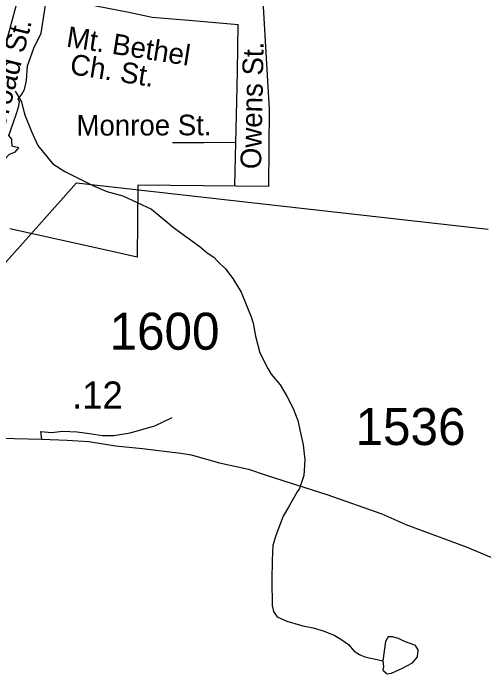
# Model space of a CAD drawing. Extents: x 1950930 to 2061844, y 904556 to 1017002.
# Drawn here: x 2007904 to 2010068, y 961203 to 964240 of the extents above; entities that cross this region are included whole.
import ezdxf

# ---------------------------------------------------------------- set-up
doc = ezdxf.new("R2010")
doc.units = 0
for name, color, linetype in [('Exist Boundary Political City Limit New', 7, 'Continuous'), ('Exist Hydrographic Creek Single Shore', 7, 'Continuous'), ('Exist Hydrographic Misc Water Feature', 7, 'Continuous'), ('Exist Road Non-System Type 51', 7, 'Continuous'), ('Exist Road Non-System Type 51 Label', 7, 'Continuous'), ('Exist Road Primary US Structure Standard Bridge CELL', 7, 'Continuous'), ('Exist Road Secondary Structure Pipe Number Label', 7, 'Continuous'), ('Exist Road Secondary Type 51 Attributed', 7, 'Continuous'), ('Exist Road Secondary Type 51 Number Label', 7, 'Continuous'), ('Map Preparation Boundary City Limit Buffer Line', 7, 'Continuous')]:
    doc.layers.add(name, color=color, linetype=linetype)

msp = doc.modelspace()

# ---------------------------------------------------------------- linework, layer by layer
at = {"layer": 'Exist Boundary Political City Limit New'}
msp.add_lwpolyline([(2009041.5, 964479.2), (2009081.8, 963799.9), (2009078, 963443.2), (2008478, 963449.5), (2008474.5, 963119.5), (2008331.9, 963151), (2007888.8, 963248.9)], dxfattribs=at)
at = {"layer": 'Exist Hydrographic Creek Single Shore'}
for points in [[(2007956.1, 963890.2), (2007966.3, 963930.9), (2007970.9, 963998.4), (2007999.6, 964079.8), (2008033.4, 964148.2), (2008049.9, 964257), (2008055.8, 964304.8), (2008077.6, 964358.8), (2008115.6, 964432.9), (2008157.7, 964548.8), (2008177.6, 964604.9), (2008193.6, 964664.9), (2008209.5, 964752.9), (2008219.5, 964824.9), (2008237.4, 964909.2), (2008243.5, 964936.9), (2008248.4, 964966.2)], [(2007766.5, 963310.5), (2007784.4, 963336.7), (2007796.3, 963370.6), (2007812.3, 963414.6), (2007822.2, 963450.8), (2007857.7, 963547.1), (2007871.5, 963577.6), (2007887.2, 963592.4), (2007915, 963603.5), (2007922.4, 963613.7), (2007930.7, 963621.1), (2007910.4, 963626.6), (2007900.2, 963629.4), (2007897.4, 963651.6), (2007897.4, 963661.8), (2007884.5, 963677.5), (2007904.8, 963734.8), (2007920.5, 963783.9), (2007930.7, 963814.4), (2007932.6, 963834.7), (2007927.9, 963844.9), (2007944.1, 963868.9), (2007956.1, 963890.2)]]:
    msp.add_lwpolyline(points, dxfattribs=at)
at = {"layer": 'Exist Hydrographic Misc Water Feature'}
for points in [[(2007914.2, 963882.7), (2007942, 963832.6), (2007956, 963776.9), (2007988.1, 963696.8), (2008018.3, 963632.8), (2008044.2, 963600.8), (2008086.1, 963548.7), (2008142.1, 963512.8), (2008206.5, 963480.9), (2008270.5, 963449.1), (2008334.2, 963420.8), (2008408.3, 963400.9), (2008540.6, 963339.1), (2008594.5, 963295), (2008640.6, 963255.3), (2008702.7, 963211.4), (2008764.4, 963167.1), (2008796.7, 963139.2), (2008826.4, 963119.2), (2008844.7, 963099.1), (2008880.5, 963065.2), (2008914.7, 963021.2), (2008952.7, 962957.4), (2008998.6, 962845.2), (2009006.9, 962815.5), (2009018.8, 962755.5), (2009038.8, 962679.3), (2009074.8, 962607.3), (2009091, 962581.4), (2009130.9, 962531.4), (2009163, 962479.5), (2009191.1, 962423.4), (2009213.2, 962367.5), (2009225.2, 962311.5), (2009237.1, 962255.5), (2009245.2, 962187.3), (2009241.1, 962115.6), (2009221.2, 962055.6), (2009209.4, 962039.4), (2009169.2, 961969.4), (2009145.3, 961927.5), (2009111.4, 961839.3), (2009097.3, 961793.3), (2009095.5, 961725.4), (2009093.6, 961633.2), (2009095.5, 961517.3), (2009101.5, 961489.3), (2009117.7, 961465.4), (2009161.6, 961445.4), (2009235.7, 961423.5), (2009283.7, 961415.3), (2009333.6, 961399.5), (2009383.7, 961379.4), (2009415.8, 961359.4), (2009445.9, 961337.5), (2009471.8, 961307.4), (2009495.8, 961291.5), (2009515.6, 961283.5), (2009539.8, 961277.4), (2009564, 961271.7), (2009603.8, 961263.6)], [(2009603.8, 961263.6), (2009605.9, 961235.7), (2009603.9, 961219.7), (2009623.9, 961203.5), (2009644, 961205.7), (2009693.7, 961229.6), (2009739.8, 961253.6), (2009763.7, 961281.7), (2009765.7, 961313.8), (2009753.6, 961333.7), (2009699.9, 961353.5), (2009675.8, 961365.5), (2009647.8, 961373.7), (2009627.8, 961373.7), (2009615.8, 961351.7), (2009603.8, 961263.6)]]:
    msp.add_lwpolyline(points, dxfattribs=at)
at = {"layer": 'Exist Road Non-System Type 51'}
msp.add_line((2008923.5, 963446.8), (2008927.8, 963645.4), dxfattribs=at)
for points in [[(2007631.9, 963691.5), (2007653.2, 963727.2), (2007674.1, 963739.5), (2007699, 963751.6), (2007729.2, 963772.2), (2007760.2, 963801.3), (2007773.5, 963819.5), (2007785.1, 963845), (2007807.5, 963899.6), (2007820.2, 963948.1), (2007829.5, 963976.7), (2007878.9, 964125.9), (2007919.6, 964281.1), (2007940.8, 964345.6)], [(2007940.8, 964345.6), (2008118.1, 964312.4), (2008286.2, 964274.9), (2008436.4, 964244.8), (2008542.8, 964222.7), (2008729.6, 964207.5), (2008937.9, 964189)], [(2008927.8, 963645.4), (2008933.2, 963834.3), (2008935.9, 963973.3), (2008937.9, 964189)], [(2008927.8, 963645.4), (2008781.9, 963645.2), (2008636.2, 963644.6)]]:
    msp.add_lwpolyline(points, dxfattribs=at)
at = {"layer": 'Exist Road Secondary Structure Pipe Number Label'}
msp.add_lwpolyline([(2007476.6, 962655.1), (2008195.1, 963461), (2010088.5, 963247.4)], dxfattribs=at)
at = {"layer": 'Exist Road Secondary Type 51 Attributed'}
for points in [[(2008036.7, 962281.5), (2008030.7, 962317.4), (2008082.6, 962313.5), (2008130.7, 962319.5), (2008198.7, 962315.5), (2008254.7, 962307.6), (2008314.8, 962299.7), (2008366.8, 962299.6), (2008442.7, 962311.7), (2008554.8, 962343.7), (2008634.6, 962381.9)], [(2007527.6, 962294.1), (2008036.7, 962281.5)], [(2008036.7, 962281.5), (2008152.7, 962277.5), (2008252.8, 962271.6), (2008374.8, 962251.6), (2008498.8, 962239.7), (2008674.8, 962217.8), (2008722.8, 962209.8), (2008852.7, 962173.9), (2008986.8, 962143.9), (2009066.8, 962116), (2009176.9, 962082.1), (2009346.9, 962028.2), (2009599.1, 961938.3), (2009709.1, 961890.4), (2009987.2, 961786.6), (2010231.2, 961684.7)]]:
    msp.add_lwpolyline(points, dxfattribs=at)
at = {"layer": 'Map Preparation Boundary City Limit Buffer Line'}
msp.add_lwpolyline([(2009041.5, 964479.2), (2009081.8, 963799.9), (2009078, 963443.2), (2008478, 963449.5), (2008474.5, 963119.5), (2008331.9, 963151), (2007888.8, 963248.9)], dxfattribs=at)

# ---------------------------------------------------------------- texts
at = {"layer": 'Exist Road Non-System Type 51 Label'}
for s, rotation, p in [('Broad St.', 75.7836, (2007861.2, 963689.3)), ('Mt. Bethel ', 351.0855, (2008145.2, 964087.2)), ('Owens St.', 88.8021, (2009043.7, 963522.6)), (' Ch. St.', 351.0855, (2008126.3, 963966.6)), ('Monroe St.', 0.1522, (2008195.1, 963677.5))]:
    msp.add_text(s, height=95, rotation=rotation, dxfattribs=at).set_placement(p)
at = {"layer": 'Exist Road Primary US Structure Standard Bridge CELL'}
msp.add_text('.12', height=125, rotation=359.9097, dxfattribs=at).set_placement((2008175.4, 962422.6))
at = {"layer": 'Exist Road Secondary Type 51 Number Label'}
for s, p in [('1600', (2008347.2, 962693.4)), ('1536', (2009478, 962255.1))]:
    msp.add_text(s, height=170, dxfattribs=at).set_placement(p)

doc.saveas('drawing.dxf')
